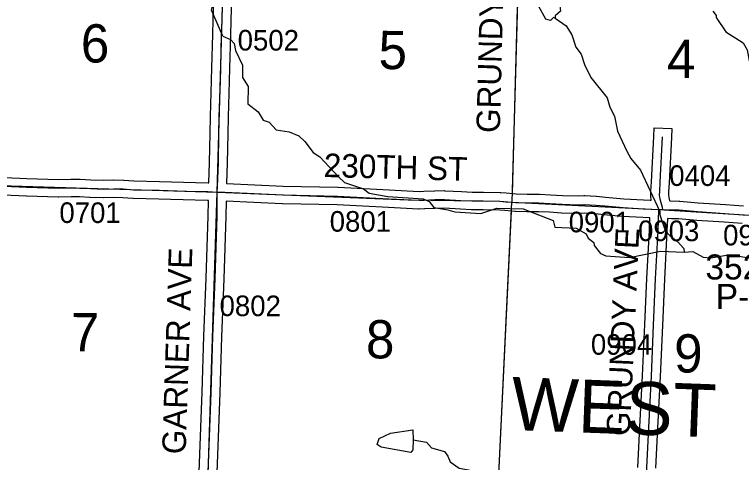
# Model space of a CAD drawing. Extents: x -157.2 to -99.3, y 12.2 to 46.2.
# Drawn here: x -134.532 to -132.064, y 26.811 to 28.332 of the extents above; entities that cross this region are included whole.
import ezdxf

# ---------------------------------------------------------------- set-up
doc = ezdxf.new("R2010")
doc.units = 0
for name, color, linetype in [('tdCoHydroRiver', 7, 'Continuous'), ('tdCoSecRdNmbr', 7, 'Continuous'), ('tdCoSecRdTxt', 7, 'Continuous'), ('tdCoSecRteBand', 7, 'Continuous'), ('tdCoSecRteCL', 7, 'Continuous'), ('tdCoSectLine', 7, 'Continuous'), ('tdCoSectLinePart', 7, 'Continuous'), ('tdCoSectNmbr', 7, 'Continuous'), ('tdCoStrucSecCoName', 7, 'Continuous'), ('tdCoStrucSecFHWANum', 7, 'Continuous'), ('tdCoSurfGravel', 7, 'Continuous'), ('tdCoTwpNameTxt', 7, 'Continuous')]:
    doc.layers.add(name, color=color, linetype=linetype)

msp = doc.modelspace()

# ---------------------------------------------------------------- linework, layer by layer
at = {"layer": 'tdCoHydroRiver'}
for points in [[(-133.825, 28.259), (-133.8634, 28.347), (-133.8615, 28.3564), (-133.8926, 28.4284), (-133.9126, 28.4985), (-133.9367, 28.5371), (-133.9373, 28.5703), (-133.9304, 28.5875), (-133.9312, 28.6665), (-133.8962, 28.7286), (-133.8885, 28.7773), (-133.8688, 28.8036), (-133.8628, 28.8461), (-133.8408, 28.8944), (-133.8337, 28.921), (-133.822, 28.9428), (-133.8073, 28.9581), (-133.794, 28.9814), (-133.7866, 29.0191), (-133.7772, 29.0172)], [(-132.6961, 28.3198), (-132.7023, 28.3215), (-132.7121, 28.3123), (-132.7278, 28.316), (-132.7517, 28.3593), (-132.7528, 28.3767), (-132.743, 28.3891), (-132.7239, 28.3917), (-132.7006, 28.3799), (-132.6806, 28.3619), (-132.678, 28.3429), (-132.6959, 28.3276), (-132.6961, 28.3198)], [(-132.1605, 28.343), (-132.1499, 28.3285), (-132.1501, 28.3222), (-132.1169, 28.2738), (-132.058, 28.2357), (-132.0446, 28.2116), (-132.0378, 28.1751), (-132.0242, 28.1557), (-132.0132, 28.1538), (-131.9922, 28.169), (-131.9698, 28.1778), (-131.931, 28.1576), (-131.9288, 28.126), (-131.96, 28.0337), (-131.9615, 27.9848), (-131.9373, 27.9509), (-131.9236, 27.881), (-131.9051, 27.8678), (-131.8578, 27.8648), (-131.823, 27.8685), (-131.8026, 27.8631), (-131.7905, 27.8469)], [(-132.6961, 28.3198), (-132.659, 28.2934), (-132.6394, 28.2628), (-132.6264, 28.2213), (-132.6082, 28.1971), (-132.5966, 28.162), (-132.5758, 28.1187), (-132.5195, 28.0491), (-132.5109, 28.0173), (-132.4945, 27.9867), (-132.4849, 27.9359), (-132.4536, 27.8677)], [(-133.825, 28.259), (-133.7985, 28.2471), (-133.7863, 28.2341), (-133.7822, 28.2103), (-133.7585, 28.1606), (-133.7581, 28.118), (-133.7385, 28.0874), (-133.7403, 28.029), (-133.7048, 28.0011), (-133.6882, 27.9737), (-133.6679, 27.9668), (-133.6434, 27.9408), (-133.5995, 27.9332), (-133.5667, 27.9195), (-133.5466, 27.9007)], [(-133.5466, 27.9007), (-133.5176, 27.8629), (-133.4959, 27.8493), (-133.4316, 27.781)], [(-132.4536, 27.8677), (-132.44, 27.8427), (-132.4064, 27.8038), (-132.3412, 27.6628), (-132.3415, 27.6518), (-132.3226, 27.5991), (-132.3073, 27.5813), (-132.2811, 27.5615), (-132.2597, 27.5372), (-132.2585, 27.5245)], [(-133.4316, 27.781), (-133.4117, 27.7615), (-133.3476, 27.7406), (-133.3275, 27.7258), (-133.2647, 27.7144), (-133.145, 27.7061), (-133.1247, 27.6976), (-133.108, 27.6765), (-133.0608, 27.6688), (-133.0374, 27.6617), (-132.9491, 27.6559), (-132.8949, 27.6748), (-132.805, 27.6721), (-132.7036, 27.6327), (-132.6979, 27.6104), (-132.6254, 27.6067), (-132.5913, 27.5867), (-132.5838, 27.5722), (-132.5653, 27.5575), (-132.564, 27.548), (-132.5428, 27.5205), (-132.5241, 27.512), (-132.4437, 27.5064), (-132.3389, 27.5285), (-132.2585, 27.5245)], [(-132.2585, 27.5245), (-132.2284, 27.5268), (-132.1943, 27.5084), (-132.1675, 27.506), (-132.1025, 27.5166), (-131.9847, 27.4957), (-131.9136, 27.4967), (-131.8996, 27.49), (-131.8737, 27.4592), (-131.8488, 27.4474), (-131.7733, 27.3835), (-131.7612, 27.3674), (-131.7471, 27.3622)], [(-133.1789, 26.8874), (-133.1799, 26.8542), (-133.1865, 26.845), (-133.287, 26.8622), (-133.3009, 26.8721), (-133.294, 26.8924), (-133.2555, 26.9102), (-133.1794, 26.9221), (-133.1789, 26.8874)], [(-133.1789, 26.8874), (-133.1333, 26.8797), (-133.1165, 26.8602), (-133.0727, 26.8479), (-133.0606, 26.8317), (-133.0533, 26.8125), (-133.0223, 26.791), (-132.9909, 26.7854), (-132.9772, 26.7692)]]:
    msp.add_lwpolyline(points, dxfattribs=at)
at = {"layer": 'tdCoSecRteBand'}
for points in [[(-133.8729, 27.7605), (-133.8698, 27.8293), (-133.8683, 27.9277), (-133.8683, 27.9279), (-133.8683, 27.9281), (-133.8668, 27.9855), (-133.8668, 27.9856), (-133.8668, 27.9857), (-133.8629, 28.1076), (-133.8621, 28.1512), (-133.8621, 28.1514), (-133.8621, 28.1515), (-133.8592, 28.2642), (-133.8592, 28.2643), (-133.8592, 28.2643), (-133.8577, 28.3138), (-133.8532, 28.476)], [(-133.7933, 28.4744), (-133.7977, 28.3122), (-133.7977, 28.3121), (-133.7977, 28.3121), (-133.7992, 28.2626), (-133.8021, 28.1501), (-133.8029, 28.1063), (-133.8029, 28.1061), (-133.8029, 28.1058), (-133.8068, 27.9839), (-133.8083, 27.9267), (-133.8098, 27.8279), (-133.8098, 27.8275), (-133.8098, 27.827), (-133.8129, 27.7582), (-133.8125, 27.7582), (-133.8125, 27.7581), (-133.7164, 27.7539), (-133.7163, 27.7539), (-133.7162, 27.7539), (-133.6205, 27.7492), (-133.4345, 27.7452), (-133.434, 27.7452), (-133.4336, 27.7452), (-133.2597, 27.7363), (-133.1583, 27.7312), (-133.1419, 27.7316), (-133.1065, 27.7336), (-133.1058, 27.7336), (-133.1051, 27.7336), (-133.0726, 27.7339), (-133.0717, 27.7339), (-133.0708, 27.7338), (-133.015, 27.7309), (-132.9786, 27.7289), (-132.9404, 27.7289), (-132.9401, 27.7289), (-132.9399, 27.7289), (-132.8834, 27.7279), (-132.8823, 27.7279), (-132.8812, 27.7278), (-132.8624, 27.7261), (-132.8393, 27.7243), (-132.8285, 27.7235), (-132.7913, 27.7223), (-132.7517, 27.7225), (-132.7507, 27.7225), (-132.7497, 27.7225), (-132.7125, 27.7202), (-132.7124, 27.7202), (-132.7123, 27.7202), (-132.6718, 27.7176), (-132.6171, 27.7164), (-132.5985, 27.7171), (-132.5972, 27.7171), (-132.5959, 27.7171), (-132.5571, 27.7151), (-132.5565, 27.715), (-132.5558, 27.715), (-132.5253, 27.712), (-132.4637, 27.7064), (-132.3959, 27.7023), (-132.3735, 27.7014), (-132.3701, 27.7013), (-132.3701, 27.7015), (-132.3716, 27.7155), (-132.3718, 27.7177), (-132.3717, 27.7199), (-132.3712, 27.7322), (-132.3712, 27.7324), (-132.3712, 27.7326), (-132.3695, 27.7641), (-132.3616, 27.9177), (-132.36, 27.9477), (-132.3001, 27.9446), (-132.3017, 27.9146), (-132.3096, 27.761), (-132.3096, 27.761), (-132.3096, 27.7609), (-132.3113, 27.7296), (-132.3117, 27.7196), (-132.3107, 27.7103), (-132.308, 27.7008), (-132.3079, 27.7007), (-132.3079, 27.7006), (-132.3074, 27.6988), (-132.2751, 27.6983), (-132.274, 27.6983), (-132.2729, 27.6982), (-132.2106, 27.6926), (-132.1183, 27.6867), (-132.118, 27.6867), (-132.1178, 27.6867), (-132.0571, 27.6818)], [(-134.566, 27.7788), (-134.49, 27.7756), (-134.3824, 27.7722), (-134.3408, 27.7731), (-134.3402, 27.7731), (-134.3396, 27.7731), (-134.3105, 27.7726), (-134.31, 27.7726), (-134.3094, 27.7726), (-134.2735, 27.7706), (-134.2307, 27.7692), (-134.1977, 27.7704), (-134.1968, 27.7704), (-134.1959, 27.7704), (-134.1627, 27.7697), (-134.1619, 27.7697), (-134.1612, 27.7696), (-134.1274, 27.7672), (-134.0404, 27.7655), (-134.0402, 27.7655), (-134.04, 27.7655), (-133.9174, 27.7615), (-133.8751, 27.7606), (-133.8749, 27.7605), (-133.8746, 27.7605), (-133.8729, 27.7605)], [(-133.905, 26.7785), (-133.8947, 27.0499), (-133.8892, 27.2394), (-133.8892, 27.2396), (-133.8892, 27.2397), (-133.8811, 27.4369), (-133.8742, 27.6477), (-133.8738, 27.6996), (-133.8739, 27.6996), (-133.8739, 27.7005), (-133.8747, 27.7005), (-133.8767, 27.7006), (-133.9189, 27.7016), (-133.919, 27.7016), (-133.9192, 27.7016), (-134.0418, 27.7055), (-134.1294, 27.7072), (-134.1302, 27.7072), (-134.1309, 27.7073), (-134.1647, 27.7097), (-134.1964, 27.7104), (-134.2296, 27.7092), (-134.2306, 27.7092), (-134.2316, 27.7092), (-134.2758, 27.7107), (-134.2761, 27.7107), (-134.2764, 27.7107), (-134.3121, 27.7127), (-134.34, 27.7131), (-134.3819, 27.7122), (-134.3827, 27.7121), (-134.3835, 27.7122), (-134.492, 27.7156), (-134.4922, 27.7156), (-134.4923, 27.7156), (-134.568, 27.7188)], [(-132.4153, 26.7937), (-132.4084, 26.9313), (-132.3998, 27.1053), (-132.3922, 27.2788), (-132.3855, 27.4358), (-132.3855, 27.436), (-132.3855, 27.4362), (-132.3766, 27.599), (-132.3755, 27.6414), (-132.3985, 27.6423), (-132.3989, 27.6423), (-132.3992, 27.6423), (-132.4678, 27.6465), (-132.4682, 27.6466), (-132.4687, 27.6466), (-132.5308, 27.6523), (-132.5309, 27.6523), (-132.531, 27.6523), (-132.5609, 27.6552), (-132.5976, 27.6571), (-132.6157, 27.6564), (-132.6166, 27.6563), (-132.6175, 27.6564), (-132.6737, 27.6576), (-132.6744, 27.6576), (-132.6751, 27.6576), (-132.7161, 27.6604), (-132.7523, 27.6625), (-132.7915, 27.6623), (-132.7921, 27.6623), (-132.7927, 27.6623), (-132.8311, 27.6635), (-132.8318, 27.6635), (-132.8325, 27.6636), (-132.8439, 27.6645), (-132.8673, 27.6663), (-132.8675, 27.6663), (-132.8677, 27.6663), (-132.8856, 27.668), (-132.9407, 27.6689), (-132.9794, 27.6689), (-132.9802, 27.6689), (-132.981, 27.669), (-133.0182, 27.6709), (-133.0182, 27.6709), (-133.073, 27.6739), (-133.104, 27.6736), (-133.139, 27.6717), (-133.1394, 27.6717), (-133.1398, 27.6717), (-133.1578, 27.6712), (-133.159, 27.6711), (-133.1602, 27.6712), (-133.2628, 27.6764), (-133.2628, 27.6764), (-133.2628, 27.6764), (-133.4362, 27.6852), (-133.6222, 27.6892), (-133.6226, 27.6892), (-133.623, 27.6893), (-133.7191, 27.6939), (-133.8138, 27.6981), (-133.8142, 27.6469), (-133.8142, 27.6465), (-133.8142, 27.6462), (-133.8211, 27.4348), (-133.8211, 27.4347), (-133.8211, 27.4346), (-133.8293, 27.2375), (-133.8347, 27.048), (-133.8347, 27.0479), (-133.8347, 27.0477), (-133.8451, 26.7765)], [(-132.0614, 27.6219), (-132.1224, 27.6268), (-132.2148, 27.6327), (-132.2152, 27.6328), (-132.2156, 27.6328), (-132.2771, 27.6384), (-132.3015, 27.6387), (-132.3015, 27.6386), (-132.3155, 27.6391), (-132.3167, 27.597), (-132.3167, 27.5966), (-132.3167, 27.5962), (-132.3256, 27.4331), (-132.3322, 27.2762), (-132.3322, 27.2762), (-132.3322, 27.2762), (-132.3399, 27.1025), (-132.3399, 27.1025), (-132.3399, 27.1024), (-132.3485, 26.9283), (-132.3485, 26.9283), (-132.3485, 26.9283), (-132.3554, 26.7909)]]:
    msp.add_lwpolyline(points, dxfattribs=at)
at = {"layer": 'tdCoSecRteCL'}
msp.add_line((-132.3447, 27.6702), (-132.3303, 27.6697), dxfattribs=at)
for points in [[(-133.8436, 27.7293), (-133.8435, 27.7468), (-133.8398, 27.8284), (-133.8383, 27.9273), (-133.8368, 27.9847), (-133.8329, 28.1068), (-133.8321, 28.1507), (-133.8292, 28.2634), (-133.8277, 28.313), (-133.8233, 28.4752), (-133.8198, 28.6069), (-133.8186, 28.6444), (-133.8171, 28.674)], [(-132.3303, 27.6697), (-132.3324, 27.6767), (-132.3368, 27.6925), (-132.3403, 27.7046), (-132.3417, 27.7187), (-132.3412, 27.731), (-132.3395, 27.7626), (-132.3316, 27.9162)], [(-134.5673, 27.7488), (-134.4911, 27.7456), (-134.3826, 27.7422), (-134.3401, 27.7431), (-134.311, 27.7426), (-134.2748, 27.7407), (-134.2306, 27.7392), (-134.1966, 27.7404), (-134.1633, 27.7397), (-134.1288, 27.7372), (-134.041, 27.7355), (-133.9182, 27.7315), (-133.8758, 27.7306), (-133.8436, 27.7293)], [(-133.8837, 26.392), (-133.8817, 26.4311), (-133.8822, 26.4797), (-133.8782, 26.6306), (-133.8761, 26.729), (-133.875, 26.7774), (-133.8647, 27.0489), (-133.8593, 27.2385), (-133.8511, 27.4358), (-133.8442, 27.6471), (-133.8436, 27.7293)], [(-133.8436, 27.7293), (-133.8176, 27.7283), (-133.7177, 27.7239), (-133.6215, 27.7192), (-133.4351, 27.7152), (-133.2612, 27.7063), (-133.1587, 27.7011), (-133.1407, 27.7016), (-133.1049, 27.7036), (-133.0723, 27.7039), (-133.0166, 27.7009), (-132.9794, 27.6989), (-132.9404, 27.6989), (-132.8839, 27.6979), (-132.8649, 27.6962), (-132.8416, 27.6944), (-132.8302, 27.6935), (-132.7917, 27.6923), (-132.7515, 27.6925), (-132.7143, 27.6903), (-132.6731, 27.6876), (-132.6169, 27.6863), (-132.5974, 27.6871), (-132.5587, 27.6851), (-132.5281, 27.6822), (-132.4659, 27.6765), (-132.3974, 27.6723), (-132.3447, 27.6702)], [(-132.3854, 26.7922), (-132.3785, 26.9298), (-132.3698, 27.1039), (-132.3622, 27.2775), (-132.3555, 27.4346), (-132.3467, 27.5978), (-132.3447, 27.6702)], [(-132.3303, 27.6697), (-132.3084, 27.6688), (-132.2756, 27.6683), (-132.2129, 27.6627), (-132.1202, 27.6568), (-132.059, 27.6518), (-131.9991, 27.6491), (-131.9076, 27.6437), (-131.8519, 27.6396)]]:
    msp.add_lwpolyline(points, dxfattribs=at)
at = {"layer": 'tdCoSectLine'}
for points in [[(-133.844, 27.7293), (-133.8175, 28.674)], [(-132.8168, 28.6555), (-132.843, 27.6945)], [(-134.8012, 27.7577), (-133.844, 27.7293)], [(-133.8763, 26.7364), (-133.844, 27.7293)], [(-133.844, 27.7293), (-133.1952, 27.703), (-132.8843, 27.6979), (-132.843, 27.6945)], [(-132.8909, 26.6982), (-132.843, 27.6945)], [(-132.843, 27.6945), (-132.3451, 27.6702), (-131.8522, 27.6396)]]:
    msp.add_lwpolyline(points, dxfattribs=at)
at = {"layer": 'tdCoSectLinePart'}
for points in [[(-132.8239, 28.3961), (-132.8422, 27.7245)], [(-132.8909, 26.6982), (-132.8445, 27.6646)]]:
    msp.add_lwpolyline(points, dxfattribs=at)
at = {"layer": 'tdCoSurfGravel'}
for points in [[(-133.8837, 26.392), (-133.8817, 26.4311), (-133.8822, 26.4797), (-133.8782, 26.6306), (-133.8761, 26.729), (-133.875, 26.7774), (-133.8647, 27.0489), (-133.8593, 27.2385), (-133.8511, 27.4358), (-133.8442, 27.6471), (-133.8436, 27.7293), (-133.8435, 27.7468), (-133.8398, 27.8284), (-133.8383, 27.9273), (-133.8368, 27.9847), (-133.8329, 28.1068), (-133.8321, 28.1507), (-133.8292, 28.2634), (-133.8277, 28.313), (-133.8233, 28.4752), (-133.8198, 28.6069), (-133.8186, 28.6444), (-133.8171, 28.674)], [(-132.3303, 27.6697), (-132.3324, 27.6767), (-132.3368, 27.6925), (-132.3403, 27.7046), (-132.3417, 27.7187), (-132.3412, 27.731), (-132.3395, 27.7626), (-132.3316, 27.9162)], [(-134.5673, 27.7488), (-134.4911, 27.7456), (-134.3826, 27.7422), (-134.3401, 27.7431), (-134.311, 27.7426), (-134.2748, 27.7407), (-134.2306, 27.7392), (-134.1966, 27.7404), (-134.1633, 27.7397), (-134.1288, 27.7372), (-134.041, 27.7355), (-133.9182, 27.7315), (-133.8758, 27.7306), (-133.8436, 27.7293), (-133.8176, 27.7283), (-133.7177, 27.7239), (-133.6215, 27.7192), (-133.4351, 27.7152), (-133.2612, 27.7063), (-133.1587, 27.7011), (-133.1407, 27.7016), (-133.1049, 27.7036), (-133.0723, 27.7039), (-133.0166, 27.7009), (-132.9794, 27.6989), (-132.9404, 27.6989), (-132.8839, 27.6979), (-132.8649, 27.6962), (-132.8416, 27.6944)], [(-132.8416, 27.6944), (-132.8302, 27.6935), (-132.7917, 27.6923), (-132.7515, 27.6925), (-132.7143, 27.6903), (-132.6731, 27.6876), (-132.6169, 27.6863), (-132.5974, 27.6871), (-132.5587, 27.6851), (-132.5281, 27.6822), (-132.4659, 27.6765), (-132.3974, 27.6723), (-132.3447, 27.6702), (-132.3303, 27.6697), (-132.3084, 27.6688), (-132.2756, 27.6683), (-132.2129, 27.6627), (-132.1202, 27.6568), (-132.059, 27.6518)], [(-132.4112, 26.672), (-132.4081, 26.6718), (-132.4029, 26.673), (-132.398, 26.6758), (-132.3943, 26.6792), (-132.3913, 26.6832), (-132.3888, 26.6965), (-132.3854, 26.7922), (-132.3785, 26.9298), (-132.3698, 27.1039), (-132.3622, 27.2775), (-132.3555, 27.4346), (-132.3467, 27.5978), (-132.3447, 27.6702)]]:
    msp.add_lwpolyline(points, dxfattribs=at)

# ---------------------------------------------------------------- texts
at = {"layer": 'tdCoSecRdNmbr'}
for s, rotation, p in [('0502', 359.8983, (-133.7746, 28.2098)), ('0404', 359.8995, (-132.3092, 27.75)), ('0701', 359.8979, (-134.3799, 27.6242)), ('0801', 359.8986, (-133.4621, 27.5946)), ('0901', 359.8992, (-132.6505, 27.5924)), ('0903', 359.8996, (-132.4151, 27.5626)), ('0905', 359.8996, (-132.1262, 27.548)), ('0802', 359.8983, (-133.836, 27.3079)), ('0904', 359.8993, (-132.5751, 27.1768))]:
    msp.add_text(s, height=0.07, rotation=rotation, dxfattribs=at).set_placement(p)
at = {"layer": 'tdCoSecRdTxt'}
for s, rotation, p in [('GRUNDY AVE', 88.5164, (-132.8843, 27.9291)), ('230TH ST', 358.444, (-133.4831, 27.7804)), ('GRUNDY AVE', 87.3904, (-132.4429, 26.8991)), ('GARNER AVE', 88.1104, (-133.9513, 26.8378))]:
    msp.add_text(s, height=0.08, rotation=rotation, dxfattribs=at).set_placement(p)
at = {"layer": 'tdCoSectNmbr'}
for s, rotation, p in [('6', 359.8979, (-134.3071, 28.1691)), ('5', 359.8986, (-133.2961, 28.1467)), ('4', 359.8994, (-132.3168, 28.1165)), ('7', 359.8979, (-134.3411, 27.1884)), ('8', 359.8987, (-133.339, 27.1643)), ('9', 359.8995, (-132.2926, 27.1163))]:
    msp.add_text(s, height=0.13, rotation=rotation, dxfattribs=at).set_placement(p)
at = {"layer": 'tdCoStrucSecCoName'}
msp.add_text('P-283', height=0.085, dxfattribs=at).set_placement((-132.1512, 27.3319))
at = {"layer": 'tdCoStrucSecFHWANum'}
msp.add_text('352380', height=0.085, dxfattribs=at).set_placement((-132.1862, 27.4322))
at = {"layer": 'tdCoTwpNameTxt'}
msp.add_text('WEST', height=0.18, rotation=357.8992, dxfattribs=at).set_placement((-132.848, 26.9214))

doc.saveas('drawing.dxf')
